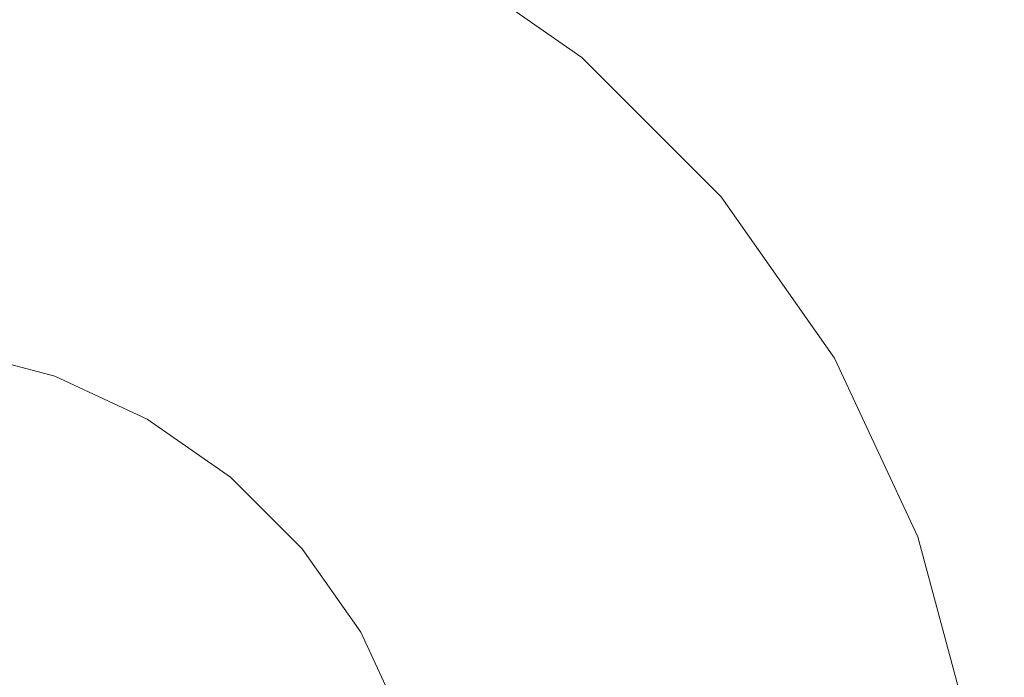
# Model space of a CAD drawing. Header units: millimetres. Extents: x -30280 to 309309, y -17460 to 4378.
# Tile 924 of 1056: x 252904 to 252933, y -13030 to -13011. Entities that reach past the tile are written whole.
import ezdxf

# ---------------------------------------------------------------- set-up
doc = ezdxf.new("R2010")
doc.units = ezdxf.units.MM
doc.header["$MEASUREMENT"] = 0
doc.linetypes.add('Wipeout_Contour', pattern=[1000, 0, -1000])
for name, color, linetype in [('Nuevo_08_E_Envans secs', 7, 'Continuous'), ('Nuevo_09_EI_Mobiliari general', 7, 'Continuous'), ('Nuevo_Ventanas Archicad', 7, 'Continuous')]:
    doc.layers.add(name, color=color, linetype=linetype)
doc.layers.add('Nuevo_09_EI_Mobiliari general_Pluma_Nº__1', color=7, linetype='Continuous', lineweight=5)

# ---------------------------------------------------------------- blocks, each defined once
blk = doc.blocks.new('Elem Sección_541_6', base_point=(235890.588, -13459.976))
at = {"color": 254, "linetype": 'Wipeout_Contour', "lineweight": 0, "ltscale": 1517989.291840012}
blk.add_wipeout([(248979.884, -11359.976), (254508.641, -11359.976), (254508.641, -13457.976), (254654.197, -13457.976), (254654.197, -11012.976), (248979.884, -11012.976)], dxfattribs=at).dxf.layer = 'Nuevo_08_E_Envans secs'
blk = doc.blocks.new('Elem Sección_543_6', base_point=(235890.588, -13459.976))
at = {"color": 254, "linetype": 'Wipeout_Contour', "lineweight": 0, "ltscale": 31165908.05935061}
blk.add_wipeout([(253368.641, -11399.976), (248979.884, -11399.976), (248979.884, -13305.666), (249022.416, -13068.118), (249023.053, -13065.78), (249026.984, -13043.488), (249005.387, -13043.488), (249005.387, -12987.919), (249005.459, -12987.919), (249019.024, -12561.809), (249441.751, -12561.809), (249455.316, -12987.919), (249455.387, -12987.919), (249455.387, -13043.488), (249433.791, -13043.488), (249437.722, -13065.78), (249438.358, -13068.118), (249480.387, -13302.855), (249522.416, -13068.119), (249523.053, -13065.78), (249526.984, -13043.488), (249505.387, -13043.488), (249505.387, -12987.919), (249505.459, -12987.919), (249519.024, -12561.809), (249941.751, -12561.809), (249955.316, -12987.919), (249955.387, -12987.919), (249955.387, -13043.488), (249933.791, -13043.488), (249937.722, -13065.78), (249938.358, -13068.119), (249980.387, -13302.855), (250022.416, -13068.119), (250023.053, -13065.78), (250026.984, -13043.488), (250005.387, -13043.488), (250005.387, -12987.919), (250005.459, -12987.919), (250019.024, -12561.81), (250441.751, -12561.81), (250455.316, -12987.919), (250455.387, -12987.919), (250455.387, -13043.488), (250433.791, -13043.488), (250437.722, -13065.78), (250438.358, -13068.119), (250480.387, -13302.855), (250522.416, -13068.119), (250523.053, -13065.78), (250526.984, -13043.488), (250505.387, -13043.488), (250505.387, -12987.919), (250505.459, -12987.919), (250519.024, -12561.81), (250941.751, -12561.81), (250955.316, -12987.919), (250955.387, -12987.919), (250955.387, -13043.488), (250933.791, -13043.488), (250937.722, -13065.78), (250938.358, -13068.119), (250980.387, -13302.855), (251022.416, -13068.119), (251023.053, -13065.78), (251026.984, -13043.488), (251005.387, -13043.488), (251005.387, -12987.919), (251005.459, -12987.919), (251019.024, -12561.81), (251441.751, -12561.81), (251455.316, -12987.919), (251455.387, -12987.919), (251455.387, -13043.488), (251433.791, -13043.488), (251437.722, -13065.78), (251438.358, -13068.119), (251480.387, -13302.855), (251522.416, -13068.119), (251523.053, -13065.78), (251526.984, -13043.488), (251505.387, -13043.488), (251505.387, -12987.919), (251505.459, -12987.919), (251519.024, -12561.81), (251941.751, -12561.81), (251955.316, -12987.919), (251955.387, -12987.919), (251955.387, -13043.488), (251933.791, -13043.488), (251937.722, -13065.78), (251938.358, -13068.119), (251980.387, -13302.855), (252022.416, -13068.119), (252023.053, -13065.78), (252026.984, -13043.488), (252005.387, -13043.488), (252005.387, -12987.919), (252005.459, -12987.919), (252019.024, -12561.81), (252441.751, -12561.81), (252455.316, -12987.919), (252455.387, -12987.919), (252455.387, -13043.488), (252433.791, -13043.488), (252437.722, -13065.78), (252438.358, -13068.119), (252480.387, -13302.855), (252522.416, -13068.119), (252523.053, -13065.78), (252526.984, -13043.488), (252505.387, -13043.488), (252505.387, -12987.919), (252505.459, -12987.919), (252519.024, -12561.81), (252941.751, -12561.81), (252955.316, -12987.919), (252955.387, -12987.919), (252955.387, -13043.488), (252933.791, -13043.488), (252937.722, -13065.78), (252938.358, -13068.119), (252999.567, -13409.976), (253368.641, -13409.976)], dxfattribs=at).dxf.layer = 'Nuevo_Ventanas Archicad'
blk = doc.blocks.new('Elem Sección_553_6', base_point=(235890.588, -13459.976))
at = {"color": 254, "linetype": 'Wipeout_Contour', "lineweight": 0, "ltscale": 9616510.659795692}
blk.add_wipeout([(252543.278, -13043.221), (252543.407, -13043.221), (252543.735, -13043.071), (252549.285, -13041.62), (252554.944, -13041.147), (252554.944, -13041.12), (252730.387, -13041.603), (252905.831, -13041.12), (252905.831, -13041.147), (252911.49, -13041.62), (252917.04, -13043.071), (252917.368, -13043.221), (252917.497, -13043.221), (252915.922, -13034.287), (252915.153, -13031.419), (252913.897, -13028.729), (252912.191, -13026.298), (252910.089, -13024.201), (252907.654, -13022.502), (252904.961, -13021.252), (252902.091, -13020.49), (252899.133, -13020.239), (252899.133, -13020.217), (252743.579, -13020.652), (252743.579, -13020.725), (252730.387, -13020.689), (252717.196, -13020.725), (252717.196, -13020.652), (252561.642, -13020.217), (252561.642, -13020.239), (252558.684, -13020.49), (252555.814, -13021.252), (252553.12, -13022.502), (252550.685, -13024.201), (252548.583, -13026.298), (252546.878, -13028.729), (252545.622, -13031.419), (252544.853, -13034.287)], dxfattribs=at).dxf.layer = 'Nuevo_09_EI_Mobiliari general'
at = {"color": 254, "linetype": 'Wipeout_Contour', "lineweight": 0, "ltscale": 2532658.698851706}
blk.add_wipeout([(252913.566, -13007.674), (252915.63, -13008.632), (252920.357, -13011.93), (252924.437, -13016.001), (252927.747, -13020.719), (252930.186, -13025.942), (252931.679, -13031.509), (252933.744, -13043.221), (252955.387, -13043.221), (252955.387, -13007.674)], dxfattribs=at).dxf.layer = 'Nuevo_09_EI_Mobiliari general'
at = {"color": 254, "linetype": 'Wipeout_Contour', "lineweight": 0, "ltscale": 1013064.859067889}
blk.add_wipeout([(252930.072, -13025.983), (252931.559, -13031.53), (252931.679, -13031.509), (252930.186, -13025.942)], dxfattribs=at).dxf.layer = 'Nuevo_09_EI_Mobiliari general'
at = {"color": 254, "linetype": 'Wipeout_Contour', "lineweight": 0, "ltscale": 1013055.913523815}
blk.add_wipeout([(252927.642, -13020.78), (252930.072, -13025.983), (252930.186, -13025.942), (252927.747, -13020.719)], dxfattribs=at).dxf.layer = 'Nuevo_09_EI_Mobiliari general'
at = {"color": 254, "linetype": 'Wipeout_Contour', "lineweight": 0, "ltscale": 1013043.432264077}
blk.add_wipeout([(252924.344, -13016.079), (252927.642, -13020.78), (252927.747, -13020.719), (252924.437, -13016.001)], dxfattribs=at).dxf.layer = 'Nuevo_09_EI_Mobiliari general'
at = {"color": 254, "linetype": 'Wipeout_Contour', "lineweight": 0, "ltscale": 1013063.950548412}
blk.add_wipeout([(252930.072, -13025.983), (252929.733, -13026.107), (252931.204, -13031.593), (252931.559, -13031.53)], dxfattribs=at).dxf.layer = 'Nuevo_09_EI_Mobiliari general'
at = {"color": 254, "linetype": 'Wipeout_Contour', "lineweight": 0, "ltscale": 1013027.795957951}
blk.add_wipeout([(252920.279, -13012.023), (252924.344, -13016.079), (252924.437, -13016.001), (252920.357, -13011.93)], dxfattribs=at).dxf.layer = 'Nuevo_09_EI_Mobiliari general'
at = {"color": 254, "linetype": 'Wipeout_Contour', "lineweight": 0, "ltscale": 1013055.071180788}
blk.add_wipeout([(252927.642, -13020.78), (252927.33, -13020.961), (252929.733, -13026.107), (252930.072, -13025.983)], dxfattribs=at).dxf.layer = 'Nuevo_09_EI_Mobiliari general'
at = {"color": 254, "linetype": 'Wipeout_Contour', "lineweight": 0, "ltscale": 1013009.48148292}
blk.add_wipeout([(252915.57, -13008.737), (252920.279, -13012.023), (252920.357, -13011.93), (252915.63, -13008.632)], dxfattribs=at).dxf.layer = 'Nuevo_09_EI_Mobiliari general'
at = {"color": 254, "linetype": 'Wipeout_Contour', "lineweight": 0, "ltscale": 1013042.68166116}
blk.add_wipeout([(252924.344, -13016.079), (252924.068, -13016.311), (252927.33, -13020.961), (252927.642, -13020.78)], dxfattribs=at).dxf.layer = 'Nuevo_09_EI_Mobiliari general'
at = {"color": 254, "linetype": 'Wipeout_Contour', "lineweight": 0, "ltscale": 1013062.154111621}
blk.add_wipeout([(252929.733, -13026.107), (252929.179, -13026.309), (252930.623, -13031.695), (252931.204, -13031.593)], dxfattribs=at).dxf.layer = 'Nuevo_09_EI_Mobiliari general'
at = {"color": 254, "linetype": 'Wipeout_Contour', "lineweight": 0, "ltscale": 1013027.160072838}
blk.add_wipeout([(252920.279, -13012.023), (252920.047, -13012.3), (252924.068, -13016.311), (252924.344, -13016.079)], dxfattribs=at).dxf.layer = 'Nuevo_09_EI_Mobiliari general'
at = {"color": 254, "linetype": 'Wipeout_Contour', "lineweight": 0, "ltscale": 1013053.404747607}
blk.add_wipeout([(252927.33, -13020.961), (252926.82, -13021.256), (252929.179, -13026.309), (252929.733, -13026.107)], dxfattribs=at).dxf.layer = 'Nuevo_09_EI_Mobiliari general'
at = {"color": 254, "linetype": 'Wipeout_Contour', "lineweight": 0, "ltscale": 1013008.979866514}
blk.add_wipeout([(252915.57, -13008.737), (252915.39, -13009.05), (252920.047, -13012.3), (252920.279, -13012.023)], dxfattribs=at).dxf.layer = 'Nuevo_09_EI_Mobiliari general'
at = {"color": 254, "linetype": 'Wipeout_Contour', "lineweight": 0, "ltscale": 1013041.195801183}
blk.add_wipeout([(252924.068, -13016.311), (252923.617, -13016.691), (252926.82, -13021.256), (252927.33, -13020.961)], dxfattribs=at).dxf.layer = 'Nuevo_09_EI_Mobiliari general'
at = {"color": 254, "linetype": 'Wipeout_Contour', "lineweight": 0, "ltscale": 1013059.524850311}
blk.add_wipeout([(252929.179, -13026.309), (252928.427, -13026.582), (252929.836, -13031.834), (252930.623, -13031.695)], dxfattribs=at).dxf.layer = 'Nuevo_09_EI_Mobiliari general'
at = {"layer": 'Nuevo_09_EI_Mobiliari general_Pluma_Nº__1', "color": 7, "linetype": 'Continuous', "lineweight": 5}
blk.add_line((252931.679, -13031.509), (252930.186, -13025.942), dxfattribs=at)
at = {"color": 254, "linetype": 'Wipeout_Contour', "lineweight": 0, "ltscale": 1013025.900108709}
blk.add_wipeout([(252920.047, -13012.3), (252919.669, -13012.752), (252923.617, -13016.691), (252924.068, -13016.311)], dxfattribs=at).dxf.layer = 'Nuevo_09_EI_Mobiliari general'
at = {"color": 254, "linetype": 'Wipeout_Contour', "lineweight": 0, "ltscale": 1013050.965193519}
blk.add_wipeout([(252926.82, -13021.256), (252926.127, -13021.656), (252928.427, -13026.582), (252929.179, -13026.309)], dxfattribs=at).dxf.layer = 'Nuevo_09_EI_Mobiliari general'
at = {"color": 254, "linetype": 'Wipeout_Contour', "lineweight": 0, "ltscale": 1013007.984333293}
blk.add_wipeout([(252915.39, -13009.05), (252915.096, -13009.561), (252919.669, -13012.752), (252920.047, -13012.3)], dxfattribs=at).dxf.layer = 'Nuevo_09_EI_Mobiliari general'
at = {"color": 254, "linetype": 'Wipeout_Contour', "lineweight": 0, "ltscale": 1013039.020088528}
blk.add_wipeout([(252923.617, -13016.691), (252923.005, -13017.205), (252926.127, -13021.656), (252926.82, -13021.256)], dxfattribs=at).dxf.layer = 'Nuevo_09_EI_Mobiliari general'
at = {"color": 254, "linetype": 'Wipeout_Contour', "lineweight": 0, "ltscale": 1013056.142996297}
blk.add_wipeout([(252927.501, -13026.92), (252928.864, -13032.005), (252929.836, -13031.834), (252928.427, -13026.582)], dxfattribs=at).dxf.layer = 'Nuevo_09_EI_Mobiliari general'
at = {"color": 254, "linetype": 'Wipeout_Contour', "lineweight": 0, "ltscale": 1013024.054565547}
blk.add_wipeout([(252919.669, -13012.752), (252919.156, -13013.366), (252923.005, -13017.205), (252923.617, -13016.691)], dxfattribs=at).dxf.layer = 'Nuevo_09_EI_Mobiliari general'
at = {"color": 254, "linetype": 'Wipeout_Contour', "lineweight": 0, "ltscale": 1013047.826908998}
blk.add_wipeout([(252925.274, -13022.15), (252927.501, -13026.92), (252928.427, -13026.582), (252926.127, -13021.656)], dxfattribs=at).dxf.layer = 'Nuevo_09_EI_Mobiliari general'
at = {"layer": 'Nuevo_09_EI_Mobiliari general_Pluma_Nº__1', "color": 7, "linetype": 'Continuous', "lineweight": 5}
blk.add_line((252930.186, -13025.942), (252927.747, -13020.719), dxfattribs=at)
at = {"color": 254, "linetype": 'Wipeout_Contour', "lineweight": 0, "ltscale": 1013006.525326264}
blk.add_wipeout([(252915.096, -13009.561), (252914.697, -13010.254), (252919.156, -13013.366), (252919.669, -13012.752)], dxfattribs=at).dxf.layer = 'Nuevo_09_EI_Mobiliari general'
at = {"color": 254, "linetype": 'Wipeout_Contour', "lineweight": 0, "ltscale": 1013036.220850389}
blk.add_wipeout([(252922.25, -13017.84), (252925.274, -13022.15), (252926.127, -13021.656), (252923.005, -13017.205)], dxfattribs=at).dxf.layer = 'Nuevo_09_EI_Mobiliari general'
at = {"color": 254, "linetype": 'Wipeout_Contour', "lineweight": 0, "ltscale": 1013052.111544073}
blk.add_wipeout([(252927.501, -13026.92), (252926.428, -13027.311), (252927.74, -13032.203), (252928.864, -13032.005)], dxfattribs=at).dxf.layer = 'Nuevo_09_EI_Mobiliari general'
at = {"color": 254, "linetype": 'Wipeout_Contour', "lineweight": 0, "ltscale": 1013021.679710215}
blk.add_wipeout([(252918.523, -13014.122), (252922.25, -13017.84), (252923.005, -13017.205), (252919.156, -13013.366)], dxfattribs=at).dxf.layer = 'Nuevo_09_EI_Mobiliari general'
at = {"color": 254, "linetype": 'Wipeout_Contour', "lineweight": 0, "ltscale": 1013044.085458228}
blk.add_wipeout([(252925.274, -13022.15), (252924.285, -13022.722), (252926.428, -13027.311), (252927.501, -13026.92)], dxfattribs=at).dxf.layer = 'Nuevo_09_EI_Mobiliari general'
at = {"color": 254, "linetype": 'Wipeout_Contour', "lineweight": 0, "ltscale": 1013004.647349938}
blk.add_wipeout([(252914.206, -13011.109), (252918.523, -13014.122), (252919.156, -13013.366), (252914.697, -13010.254)], dxfattribs=at).dxf.layer = 'Nuevo_09_EI_Mobiliari general'
at = {"color": 254, "linetype": 'Wipeout_Contour', "lineweight": 0, "ltscale": 1013032.883321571}
blk.add_wipeout([(252922.25, -13017.84), (252921.376, -13018.575), (252924.285, -13022.722), (252925.274, -13022.15)], dxfattribs=at).dxf.layer = 'Nuevo_09_EI_Mobiliari general'
at = {"color": 254, "linetype": 'Wipeout_Contour', "lineweight": 0, "ltscale": 1013047.553154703}
blk.add_wipeout([(252926.428, -13027.311), (252925.24, -13027.744), (252926.495, -13032.423), (252927.74, -13032.203)], dxfattribs=at).dxf.layer = 'Nuevo_09_EI_Mobiliari general'
at = {"layer": 'Nuevo_09_EI_Mobiliari general_Pluma_Nº__1', "color": 7, "linetype": 'Continuous', "lineweight": 5}
blk.add_line((252927.747, -13020.719), (252924.437, -13016.001), dxfattribs=at)
at = {"color": 254, "linetype": 'Wipeout_Contour', "lineweight": 0, "ltscale": 1012985.643434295}
blk.add_wipeout([(252909.43, -13008.893), (252914.206, -13011.109), (252914.697, -13010.254), (252909.765, -13007.966)], dxfattribs=at).dxf.layer = 'Nuevo_09_EI_Mobiliari general'
at = {"color": 254, "linetype": 'Wipeout_Contour', "lineweight": 0, "ltscale": 1013018.847862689}
blk.add_wipeout([(252918.523, -13014.122), (252917.79, -13014.998), (252921.376, -13018.575), (252922.25, -13017.84)], dxfattribs=at).dxf.layer = 'Nuevo_09_EI_Mobiliari general'
at = {"color": 254, "linetype": 'Wipeout_Contour', "lineweight": 0, "ltscale": 1013039.854682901}
blk.add_wipeout([(252924.285, -13022.722), (252923.191, -13023.354), (252925.24, -13027.744), (252926.428, -13027.311)], dxfattribs=at).dxf.layer = 'Nuevo_09_EI_Mobiliari general'
at = {"color": 254, "linetype": 'Wipeout_Contour', "lineweight": 0, "ltscale": 1013002.40761187}
blk.add_wipeout([(252914.206, -13011.109), (252913.636, -13012.099), (252917.79, -13014.998), (252918.523, -13014.122)], dxfattribs=at).dxf.layer = 'Nuevo_09_EI_Mobiliari general'
at = {"color": 254, "linetype": 'Wipeout_Contour', "lineweight": 0, "ltscale": 1013029.109054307}
blk.add_wipeout([(252921.376, -13018.575), (252920.409, -13019.388), (252923.191, -13023.354), (252924.285, -13022.722)], dxfattribs=at).dxf.layer = 'Nuevo_09_EI_Mobiliari general'
at = {"color": 254, "linetype": 'Wipeout_Contour', "lineweight": 0, "ltscale": 1013042.606447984}
blk.add_wipeout([(252925.24, -13027.744), (252923.975, -13028.205), (252925.168, -13032.657), (252926.495, -13032.423)], dxfattribs=at).dxf.layer = 'Nuevo_09_EI_Mobiliari general'
at = {"layer": 'Nuevo_09_EI_Mobiliari general_Pluma_Nº__1', "color": 7, "linetype": 'Continuous', "lineweight": 5}
blk.add_line((252920.357, -13011.93), (252915.63, -13008.632), dxfattribs=at)
at = {"color": 254, "linetype": 'Wipeout_Contour', "lineweight": 0, "ltscale": 1012984.064232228}
blk.add_wipeout([(252909.43, -13008.893), (252909.042, -13009.967), (252913.636, -13012.099), (252914.206, -13011.109)], dxfattribs=at).dxf.layer = 'Nuevo_09_EI_Mobiliari general'
at = {"color": 254, "linetype": 'Wipeout_Contour', "lineweight": 0, "ltscale": 1013015.645194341}
blk.add_wipeout([(252917.79, -13014.998), (252916.979, -13015.967), (252920.409, -13019.388), (252921.376, -13018.575)], dxfattribs=at).dxf.layer = 'Nuevo_09_EI_Mobiliari general'
at = {"color": 254, "linetype": 'Wipeout_Contour', "lineweight": 0, "ltscale": 1013035.26324869}
blk.add_wipeout([(252923.191, -13023.354), (252922.025, -13024.029), (252923.975, -13028.205), (252925.24, -13027.744)], dxfattribs=at).dxf.layer = 'Nuevo_09_EI_Mobiliari general'
at = {"color": 254, "linetype": 'Wipeout_Contour', "lineweight": 0, "ltscale": 1012999.87427848}
blk.add_wipeout([(252913.636, -13012.099), (252913.006, -13013.195), (252916.979, -13015.967), (252917.79, -13014.998)], dxfattribs=at).dxf.layer = 'Nuevo_09_EI_Mobiliari general'
at = {"color": 254, "linetype": 'Wipeout_Contour', "lineweight": 0, "ltscale": 1013025.012830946}
blk.add_wipeout([(252920.409, -13019.388), (252919.378, -13020.255), (252922.025, -13024.029), (252923.191, -13023.354)], dxfattribs=at).dxf.layer = 'Nuevo_09_EI_Mobiliari general'
at = {"color": 254, "linetype": 'Wipeout_Contour', "lineweight": 0, "ltscale": 1013037.421800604}
blk.add_wipeout([(252923.975, -13028.205), (252922.669, -13028.68), (252923.8, -13032.898), (252925.168, -13032.657)], dxfattribs=at).dxf.layer = 'Nuevo_09_EI_Mobiliari general'
at = {"color": 254, "linetype": 'Wipeout_Contour', "lineweight": 0, "ltscale": 1012982.277608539}
blk.add_wipeout([(252909.042, -13009.967), (252908.612, -13011.156), (252913.006, -13013.195), (252913.636, -13012.099)], dxfattribs=at).dxf.layer = 'Nuevo_09_EI_Mobiliari general'
at = {"color": 254, "linetype": 'Wipeout_Contour', "lineweight": 0, "ltscale": 1013012.169104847}
blk.add_wipeout([(252916.979, -13015.967), (252916.115, -13017), (252919.378, -13020.255), (252920.409, -13019.388)], dxfattribs=at).dxf.layer = 'Nuevo_09_EI_Mobiliari general'
at = {"color": 254, "linetype": 'Wipeout_Contour', "lineweight": 0, "ltscale": 1013030.450737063}
blk.add_wipeout([(252922.025, -13024.029), (252920.822, -13024.724), (252922.669, -13028.68), (252923.975, -13028.205)], dxfattribs=at).dxf.layer = 'Nuevo_09_EI_Mobiliari general'
at = {"layer": 'Nuevo_09_EI_Mobiliari general_Pluma_Nº__1', "color": 7, "linetype": 'Continuous', "lineweight": 5}
blk.add_line((252924.437, -13016.001), (252920.357, -13011.93), dxfattribs=at)
at = {"color": 254, "linetype": 'Wipeout_Contour', "lineweight": 0, "ltscale": 1012963.392061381}
blk.add_wipeout([(252904.146, -13008.668), (252903.93, -13009.913), (252908.612, -13011.156), (252909.042, -13009.967)], dxfattribs=at).dxf.layer = 'Nuevo_09_EI_Mobiliari general'
at = {"color": 254, "linetype": 'Wipeout_Contour', "lineweight": 0, "ltscale": 1012997.124396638}
blk.add_wipeout([(252913.006, -13013.195), (252912.335, -13014.362), (252916.115, -13017), (252916.979, -13015.967)], dxfattribs=at).dxf.layer = 'Nuevo_09_EI_Mobiliari general'
at = {"color": 254, "linetype": 'Wipeout_Contour', "lineweight": 0, "ltscale": 1013020.719173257}
blk.add_wipeout([(252919.378, -13020.255), (252918.314, -13021.149), (252920.822, -13024.724), (252922.025, -13024.029)], dxfattribs=at).dxf.layer = 'Nuevo_09_EI_Mobiliari general'
at = {"color": 254, "linetype": 'Wipeout_Contour', "lineweight": 0, "ltscale": 1013032.156781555}
blk.add_wipeout([(252922.669, -13028.68), (252921.364, -13029.156), (252922.432, -13033.139), (252923.8, -13032.898)], dxfattribs=at).dxf.layer = 'Nuevo_09_EI_Mobiliari general'
at = {"color": 254, "linetype": 'Wipeout_Contour', "lineweight": 0, "ltscale": 1012980.337905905}
blk.add_wipeout([(252908.612, -13011.156), (252908.154, -13012.423), (252912.335, -13014.362), (252913.006, -13013.195)], dxfattribs=at).dxf.layer = 'Nuevo_09_EI_Mobiliari general'
at = {"color": 254, "linetype": 'Wipeout_Contour', "lineweight": 0, "ltscale": 1013008.525256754}
blk.add_wipeout([(252916.115, -13017), (252915.223, -13018.066), (252918.314, -13021.149), (252919.378, -13020.255)], dxfattribs=at).dxf.layer = 'Nuevo_09_EI_Mobiliari general'
at = {"color": 254, "linetype": 'Wipeout_Contour', "lineweight": 0, "ltscale": 1013025.563402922}
blk.add_wipeout([(252920.822, -13024.724), (252919.619, -13025.419), (252921.364, -13029.156), (252922.669, -13028.68)], dxfattribs=at).dxf.layer = 'Nuevo_09_EI_Mobiliari general'
at = {"color": 254, "linetype": 'Wipeout_Contour', "lineweight": 0, "ltscale": 1012962.321835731}
blk.add_wipeout([(252903.93, -13009.913), (252903.699, -13011.24), (252908.154, -13012.423), (252908.612, -13011.156)], dxfattribs=at).dxf.layer = 'Nuevo_09_EI_Mobiliari general'
at = {"color": 254, "linetype": 'Wipeout_Contour', "lineweight": 0, "ltscale": 1012994.241544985}
blk.add_wipeout([(252912.335, -13014.362), (252911.642, -13015.567), (252915.223, -13018.066), (252916.115, -13017)], dxfattribs=at).dxf.layer = 'Nuevo_09_EI_Mobiliari general'
at = {"color": 254, "linetype": 'Wipeout_Contour', "lineweight": 0, "ltscale": 1013016.358553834}
blk.add_wipeout([(252918.314, -13021.149), (252917.251, -13022.043), (252919.619, -13025.419), (252920.822, -13024.724)], dxfattribs=at).dxf.layer = 'Nuevo_09_EI_Mobiliari general'
at = {"color": 254, "linetype": 'Wipeout_Contour', "lineweight": 0, "ltscale": 1013026.971364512}
blk.add_wipeout([(252921.364, -13029.156), (252920.099, -13029.617), (252921.106, -13033.373), (252922.432, -13033.139)], dxfattribs=at).dxf.layer = 'Nuevo_09_EI_Mobiliari general'
at = {"color": 254, "linetype": 'Wipeout_Contour', "lineweight": 0, "ltscale": 1519411.882936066}
blk.add_wipeout([(252899.103, -13009.503), (252899.106, -13010.828), (252899.169, -13010.828), (252899.169, -13010.855), (252903.699, -13011.24), (252903.93, -13009.913)], dxfattribs=at).dxf.layer = 'Nuevo_09_EI_Mobiliari general'
at = {"color": 254, "linetype": 'Wipeout_Contour', "lineweight": 0, "ltscale": 1012978.304065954}
blk.add_wipeout([(252908.154, -13012.423), (252907.681, -13013.729), (252911.642, -13015.567), (252912.335, -13014.362)], dxfattribs=at).dxf.layer = 'Nuevo_09_EI_Mobiliari general'
at = {"color": 254, "linetype": 'Wipeout_Contour', "lineweight": 0, "ltscale": 1013004.824357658}
blk.add_wipeout([(252915.223, -13018.066), (252914.332, -13019.131), (252917.251, -13022.043), (252918.314, -13021.149)], dxfattribs=at).dxf.layer = 'Nuevo_09_EI_Mobiliari general'
at = {"color": 254, "linetype": 'Wipeout_Contour', "lineweight": 0, "ltscale": 1013020.749726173}
blk.add_wipeout([(252919.619, -13025.419), (252918.453, -13026.094), (252920.099, -13029.617), (252921.364, -13029.156)], dxfattribs=at).dxf.layer = 'Nuevo_09_EI_Mobiliari general'
at = {"color": 254, "linetype": 'Wipeout_Contour', "lineweight": 0, "ltscale": 1012961.199159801}
blk.add_wipeout([(252903.699, -13011.24), (252903.461, -13012.608), (252907.681, -13013.729), (252908.154, -13012.423)], dxfattribs=at).dxf.layer = 'Nuevo_09_EI_Mobiliari general'
at = {"color": 254, "linetype": 'Wipeout_Contour', "lineweight": 0, "ltscale": 1012991.3132857}
blk.add_wipeout([(252911.642, -13015.567), (252910.95, -13016.771), (252914.332, -13019.131), (252915.223, -13018.066)], dxfattribs=at).dxf.layer = 'Nuevo_09_EI_Mobiliari general'
at = {"color": 254, "linetype": 'Wipeout_Contour', "lineweight": 0, "ltscale": 1013012.063424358}
blk.add_wipeout([(252917.251, -13022.043), (252916.22, -13022.91), (252918.453, -13026.094), (252919.619, -13025.419)], dxfattribs=at).dxf.layer = 'Nuevo_09_EI_Mobiliari general'
at = {"color": 254, "linetype": 'Wipeout_Contour', "lineweight": 0, "ltscale": 1013022.023062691}
blk.add_wipeout([(252920.099, -13029.617), (252918.911, -13030.05), (252919.861, -13033.593), (252921.106, -13033.373)], dxfattribs=at).dxf.layer = 'Nuevo_09_EI_Mobiliari general'
at = {"color": 254, "linetype": 'Wipeout_Contour', "lineweight": 0, "ltscale": 1012976.237828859}
blk.add_wipeout([(252907.681, -13013.729), (252907.209, -13015.035), (252910.95, -13016.771), (252911.642, -13015.567)], dxfattribs=at).dxf.layer = 'Nuevo_09_EI_Mobiliari general'
at = {"color": 254, "linetype": 'Wipeout_Contour', "lineweight": 0, "ltscale": 1013001.17878759}
blk.add_wipeout([(252914.332, -13019.131), (252913.467, -13020.164), (252916.22, -13022.91), (252917.251, -13022.043)], dxfattribs=at).dxf.layer = 'Nuevo_09_EI_Mobiliari general'
at = {"color": 254, "linetype": 'Wipeout_Contour', "lineweight": 0, "ltscale": 1013016.155891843}
blk.add_wipeout([(252918.453, -13026.094), (252917.359, -13026.726), (252918.911, -13030.05), (252920.099, -13029.617)], dxfattribs=at).dxf.layer = 'Nuevo_09_EI_Mobiliari general'
at = {"color": 254, "linetype": 'Wipeout_Contour', "lineweight": 0, "ltscale": 1012960.058059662}
blk.add_wipeout([(252903.461, -13012.608), (252903.223, -13013.977), (252907.209, -13015.035), (252907.681, -13013.729)], dxfattribs=at).dxf.layer = 'Nuevo_09_EI_Mobiliari general'
at = {"color": 254, "linetype": 'Wipeout_Contour', "lineweight": 0, "ltscale": 1012988.428494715}
blk.add_wipeout([(252910.95, -13016.771), (252910.278, -13017.939), (252913.467, -13020.164), (252914.332, -13019.131)], dxfattribs=at).dxf.layer = 'Nuevo_09_EI_Mobiliari general'
at = {"color": 254, "linetype": 'Wipeout_Contour', "lineweight": 0, "ltscale": 1013007.964181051}
blk.add_wipeout([(252916.22, -13022.91), (252915.253, -13023.724), (252917.359, -13026.726), (252918.453, -13026.094)], dxfattribs=at).dxf.layer = 'Nuevo_09_EI_Mobiliari general'
at = {"color": 254, "linetype": 'Wipeout_Contour', "lineweight": 0, "ltscale": 1013017.46213267}
blk.add_wipeout([(252918.911, -13030.05), (252917.838, -13030.441), (252918.736, -13033.791), (252919.861, -13033.593)], dxfattribs=at).dxf.layer = 'Nuevo_09_EI_Mobiliari general'
at = {"color": 254, "linetype": 'Wipeout_Contour', "lineweight": 0, "ltscale": 1012974.201848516}
blk.add_wipeout([(252907.209, -13015.035), (252906.751, -13016.302), (252910.278, -13017.939), (252910.95, -13016.771)], dxfattribs=at).dxf.layer = 'Nuevo_09_EI_Mobiliari general'
at = {"color": 254, "linetype": 'Wipeout_Contour', "lineweight": 0, "ltscale": 1012997.699174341}
blk.add_wipeout([(252913.467, -13020.164), (252912.656, -13021.133), (252915.253, -13023.724), (252916.22, -13022.91)], dxfattribs=at).dxf.layer = 'Nuevo_09_EI_Mobiliari general'
at = {"color": 254, "linetype": 'Wipeout_Contour', "lineweight": 0, "ltscale": 1013011.92133492}
blk.add_wipeout([(252917.359, -13026.726), (252916.37, -13027.298), (252917.838, -13030.441), (252918.911, -13030.05)], dxfattribs=at).dxf.layer = 'Nuevo_09_EI_Mobiliari general'
at = {"color": 254, "linetype": 'Wipeout_Contour', "lineweight": 0, "ltscale": 1012958.933045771}
blk.add_wipeout([(252903.223, -13013.977), (252902.993, -13015.304), (252906.751, -13016.302), (252907.209, -13015.035)], dxfattribs=at).dxf.layer = 'Nuevo_09_EI_Mobiliari general'
at = {"color": 254, "linetype": 'Wipeout_Contour', "lineweight": 0, "ltscale": 1012985.674652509}
blk.add_wipeout([(252910.278, -13017.939), (252909.648, -13019.034), (252912.656, -13021.133), (252913.467, -13020.164)], dxfattribs=at).dxf.layer = 'Nuevo_09_EI_Mobiliari general'
at = {"color": 254, "linetype": 'Wipeout_Contour', "lineweight": 0, "ltscale": 1013004.185189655}
blk.add_wipeout([(252915.253, -13023.724), (252914.379, -13024.459), (252916.37, -13027.298), (252917.359, -13026.726)], dxfattribs=at).dxf.layer = 'Nuevo_09_EI_Mobiliari general'
at = {"color": 254, "linetype": 'Wipeout_Contour', "lineweight": 0, "ltscale": 1012972.25778256}
blk.add_wipeout([(252906.751, -13016.302), (252906.321, -13017.491), (252909.648, -13019.034), (252910.278, -13017.939)], dxfattribs=at).dxf.layer = 'Nuevo_09_EI_Mobiliari general'
at = {"color": 254, "linetype": 'Wipeout_Contour', "lineweight": 0, "ltscale": 1012994.491021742}
blk.add_wipeout([(252912.656, -13021.133), (252911.923, -13022.009), (252914.379, -13024.459), (252915.253, -13023.724)], dxfattribs=at).dxf.layer = 'Nuevo_09_EI_Mobiliari general'
at = {"color": 254, "linetype": 'Wipeout_Contour', "lineweight": 0, "ltscale": 1013008.174483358}
blk.add_wipeout([(252915.517, -13027.792), (252916.911, -13030.778), (252917.838, -13030.441), (252916.37, -13027.298)], dxfattribs=at).dxf.layer = 'Nuevo_09_EI_Mobiliari general'
at = {"color": 254, "linetype": 'Wipeout_Contour', "lineweight": 0, "ltscale": 1012957.858061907}
blk.add_wipeout([(252902.993, -13015.304), (252902.776, -13016.549), (252906.321, -13017.491), (252906.751, -13016.302)], dxfattribs=at).dxf.layer = 'Nuevo_09_EI_Mobiliari general'
at = {"color": 254, "linetype": 'Wipeout_Contour', "lineweight": 0, "ltscale": 1012983.135179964}
blk.add_wipeout([(252909.648, -13019.034), (252909.079, -13020.025), (252911.923, -13022.009), (252912.656, -13021.133)], dxfattribs=at).dxf.layer = 'Nuevo_09_EI_Mobiliari general'
at = {"color": 254, "linetype": 'Wipeout_Contour', "lineweight": 0, "ltscale": 1013000.840991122}
blk.add_wipeout([(252913.624, -13025.094), (252915.517, -13027.792), (252916.37, -13027.298), (252914.379, -13024.459)], dxfattribs=at).dxf.layer = 'Nuevo_09_EI_Mobiliari general'
at = {"color": 254, "linetype": 'Wipeout_Contour', "lineweight": 0, "ltscale": 1012970.464418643}
blk.add_wipeout([(252906.321, -13017.491), (252905.933, -13018.565), (252909.079, -13020.025), (252909.648, -13019.034)], dxfattribs=at).dxf.layer = 'Nuevo_09_EI_Mobiliari general'
at = {"color": 254, "linetype": 'Wipeout_Contour', "lineweight": 0, "ltscale": 1012991.651495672}
blk.add_wipeout([(252911.29, -13022.766), (252913.624, -13025.094), (252914.379, -13024.459), (252911.923, -13022.009)], dxfattribs=at).dxf.layer = 'Nuevo_09_EI_Mobiliari general'
at = {"color": 254, "linetype": 'Wipeout_Contour', "lineweight": 0, "ltscale": 1013005.028825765}
blk.add_wipeout([(252915.517, -13027.792), (252914.824, -13028.192), (252916.16, -13031.052), (252916.911, -13030.778)], dxfattribs=at).dxf.layer = 'Nuevo_09_EI_Mobiliari general'
at = {"color": 254, "linetype": 'Wipeout_Contour', "lineweight": 0, "ltscale": 1012956.865461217}
blk.add_wipeout([(252902.776, -13016.549), (252902.581, -13017.675), (252905.933, -13018.565), (252906.321, -13017.491)], dxfattribs=at).dxf.layer = 'Nuevo_09_EI_Mobiliari general'
at = {"color": 254, "linetype": 'Wipeout_Contour', "lineweight": 0, "ltscale": 1012980.886904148}
blk.add_wipeout([(252908.587, -13020.879), (252911.29, -13022.766), (252911.923, -13022.009), (252909.079, -13020.025)], dxfattribs=at).dxf.layer = 'Nuevo_09_EI_Mobiliari general'
at = {"color": 254, "linetype": 'Wipeout_Contour', "lineweight": 0, "ltscale": 1012998.032804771}
blk.add_wipeout([(252913.624, -13025.094), (252913.012, -13025.608), (252914.824, -13028.192), (252915.517, -13027.792)], dxfattribs=at).dxf.layer = 'Nuevo_09_EI_Mobiliari general'
at = {"color": 254, "linetype": 'Wipeout_Contour', "lineweight": 0, "ltscale": 1012968.875899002}
blk.add_wipeout([(252905.597, -13019.492), (252908.587, -13020.879), (252909.079, -13020.025), (252905.933, -13018.565)], dxfattribs=at).dxf.layer = 'Nuevo_09_EI_Mobiliari general'
at = {"color": 254, "linetype": 'Wipeout_Contour', "lineweight": 0, "ltscale": 1012989.266470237}
blk.add_wipeout([(252911.29, -13022.766), (252910.777, -13023.379), (252913.012, -13025.608), (252913.624, -13025.094)], dxfattribs=at).dxf.layer = 'Nuevo_09_EI_Mobiliari general'
at = {"color": 254, "linetype": 'Wipeout_Contour', "lineweight": 0, "ltscale": 1013002.579418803}
blk.add_wipeout([(252914.824, -13028.192), (252914.314, -13028.487), (252915.606, -13031.254), (252916.16, -13031.052)], dxfattribs=at).dxf.layer = 'Nuevo_09_EI_Mobiliari general'
at = {"color": 254, "linetype": 'Wipeout_Contour', "lineweight": 0, "ltscale": 1012955.985046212}
blk.add_wipeout([(252902.412, -13018.646), (252905.597, -13019.492), (252905.933, -13018.565), (252902.581, -13017.675)], dxfattribs=at).dxf.layer = 'Nuevo_09_EI_Mobiliari general'
at = {"color": 254, "linetype": 'Wipeout_Contour', "lineweight": 0, "ltscale": 1012978.997737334}
blk.add_wipeout([(252908.587, -13020.879), (252908.189, -13021.573), (252910.777, -13023.379), (252911.29, -13022.766)], dxfattribs=at).dxf.layer = 'Nuevo_09_EI_Mobiliari general'
at = {"color": 254, "linetype": 'Wipeout_Contour', "lineweight": 0, "ltscale": 1012995.845440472}
blk.add_wipeout([(252913.012, -13025.608), (252912.561, -13025.988), (252914.314, -13028.487), (252914.824, -13028.192)], dxfattribs=at).dxf.layer = 'Nuevo_09_EI_Mobiliari general'
at = {"color": 254, "linetype": 'Wipeout_Contour', "lineweight": 0, "ltscale": 1012967.540103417}
blk.add_wipeout([(252905.597, -13019.492), (252905.325, -13020.244), (252908.189, -13021.573), (252908.587, -13020.879)], dxfattribs=at).dxf.layer = 'Nuevo_09_EI_Mobiliari general'
at = {"color": 254, "linetype": 'Wipeout_Contour', "lineweight": 0, "ltscale": 1012987.407931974}
blk.add_wipeout([(252910.777, -13023.379), (252910.399, -13023.831), (252912.561, -13025.988), (252913.012, -13025.608)], dxfattribs=at).dxf.layer = 'Nuevo_09_EI_Mobiliari general'
at = {"color": 254, "linetype": 'Wipeout_Contour', "lineweight": 0, "ltscale": 1013000.899935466}
blk.add_wipeout([(252914.314, -13028.487), (252914.002, -13028.668), (252915.267, -13031.378), (252915.606, -13031.254)], dxfattribs=at).dxf.layer = 'Nuevo_09_EI_Mobiliari general'
at = {"color": 254, "linetype": 'Wipeout_Contour', "lineweight": 0, "ltscale": 1012955.24320689}
blk.add_wipeout([(252902.412, -13018.646), (252902.275, -13019.434), (252905.325, -13020.244), (252905.597, -13019.492)], dxfattribs=at).dxf.layer = 'Nuevo_09_EI_Mobiliari general'
at = {"color": 254, "linetype": 'Wipeout_Contour', "lineweight": 0, "ltscale": 1012977.524647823}
blk.add_wipeout([(252908.189, -13021.573), (252907.895, -13022.084), (252910.399, -13023.831), (252910.777, -13023.379)], dxfattribs=at).dxf.layer = 'Nuevo_09_EI_Mobiliari general'
at = {"color": 254, "linetype": 'Wipeout_Contour', "lineweight": 0, "ltscale": 1012994.34472292}
blk.add_wipeout([(252912.561, -13025.988), (252912.284, -13026.22), (252914.002, -13028.668), (252914.314, -13028.487)], dxfattribs=at).dxf.layer = 'Nuevo_09_EI_Mobiliari general'
at = {"color": 254, "linetype": 'Wipeout_Contour', "lineweight": 0, "ltscale": 1012966.497245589}
blk.add_wipeout([(252905.325, -13020.244), (252905.125, -13020.799), (252907.895, -13022.084), (252908.189, -13021.573)], dxfattribs=at).dxf.layer = 'Nuevo_09_EI_Mobiliari general'
at = {"color": 254, "linetype": 'Wipeout_Contour', "lineweight": 0, "ltscale": 1012986.131833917}
blk.add_wipeout([(252910.399, -13023.831), (252910.167, -13024.108), (252912.284, -13026.22), (252912.561, -13025.988)], dxfattribs=at).dxf.layer = 'Nuevo_09_EI_Mobiliari general'
at = {"color": 254, "linetype": 'Wipeout_Contour', "lineweight": 0, "ltscale": 1013000.040340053}
blk.add_wipeout([(252913.897, -13028.729), (252915.153, -13031.419), (252915.267, -13031.378), (252914.002, -13028.668)], dxfattribs=at).dxf.layer = 'Nuevo_09_EI_Mobiliari general'
at = {"color": 254, "linetype": 'Wipeout_Contour', "lineweight": 0, "ltscale": 1012954.662183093}
blk.add_wipeout([(252902.275, -13019.434), (252902.174, -13020.015), (252905.125, -13020.799), (252905.325, -13020.244)], dxfattribs=at).dxf.layer = 'Nuevo_09_EI_Mobiliari general'
at = {"color": 254, "linetype": 'Wipeout_Contour', "lineweight": 0, "ltscale": 1012976.51199306}
blk.add_wipeout([(252907.895, -13022.084), (252907.715, -13022.397), (252910.167, -13024.108), (252910.399, -13023.831)], dxfattribs=at).dxf.layer = 'Nuevo_09_EI_Mobiliari general'
at = {"color": 254, "linetype": 'Wipeout_Contour', "lineweight": 0, "ltscale": 1012993.575527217}
blk.add_wipeout([(252912.191, -13026.298), (252913.897, -13028.729), (252914.002, -13028.668), (252912.284, -13026.22)], dxfattribs=at).dxf.layer = 'Nuevo_09_EI_Mobiliari general'
at = {"layer": 'Nuevo_09_EI_Mobiliari general_Pluma_Nº__1', "color": 7, "linetype": 'Continuous', "lineweight": 5}
blk.add_line((252915.153, -13031.419), (252913.897, -13028.729), dxfattribs=at)
at = {"color": 254, "linetype": 'Wipeout_Contour', "lineweight": 0, "ltscale": 1012965.778725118}
blk.add_wipeout([(252905.125, -13020.799), (252905.002, -13021.138), (252907.715, -13022.397), (252907.895, -13022.084)], dxfattribs=at).dxf.layer = 'Nuevo_09_EI_Mobiliari general'
at = {"color": 254, "linetype": 'Wipeout_Contour', "lineweight": 0, "ltscale": 1012985.476479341}
blk.add_wipeout([(252910.089, -13024.201), (252912.191, -13026.298), (252912.284, -13026.22), (252910.167, -13024.108)], dxfattribs=at).dxf.layer = 'Nuevo_09_EI_Mobiliari general'
at = {"layer": 'Nuevo_09_EI_Mobiliari general_Pluma_Nº__1', "color": 7, "linetype": 'Continuous', "lineweight": 5}
blk.add_line((252913.897, -13028.729), (252912.191, -13026.298), dxfattribs=at)
at = {"color": 254, "linetype": 'Wipeout_Contour', "lineweight": 0, "ltscale": 1012954.259462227}
blk.add_wipeout([(252902.174, -13020.015), (252902.112, -13020.371), (252905.002, -13021.138), (252905.125, -13020.799)], dxfattribs=at).dxf.layer = 'Nuevo_09_EI_Mobiliari general'
at = {"color": 254, "linetype": 'Wipeout_Contour', "lineweight": 0, "ltscale": 1012975.990267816}
blk.add_wipeout([(252907.654, -13022.502), (252910.089, -13024.201), (252910.167, -13024.108), (252907.715, -13022.397)], dxfattribs=at).dxf.layer = 'Nuevo_09_EI_Mobiliari general'
at = {"layer": 'Nuevo_09_EI_Mobiliari general_Pluma_Nº__1', "color": 7, "linetype": 'Continuous', "lineweight": 5}
blk.add_line((252912.191, -13026.298), (252910.089, -13024.201), dxfattribs=at)
at = {"color": 254, "linetype": 'Wipeout_Contour', "lineweight": 0, "ltscale": 1012965.406258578}
blk.add_wipeout([(252904.961, -13021.252), (252907.654, -13022.502), (252907.715, -13022.397), (252905.002, -13021.138)], dxfattribs=at).dxf.layer = 'Nuevo_09_EI_Mobiliari general'
at = {"layer": 'Nuevo_09_EI_Mobiliari general_Pluma_Nº__1', "color": 7, "linetype": 'Continuous', "lineweight": 5}
blk.add_line((252910.089, -13024.201), (252907.654, -13022.502), dxfattribs=at)
at = {"color": 254, "linetype": 'Wipeout_Contour', "lineweight": 0, "ltscale": 1012954.047299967}
blk.add_wipeout([(252902.091, -13020.49), (252904.961, -13021.252), (252905.002, -13021.138), (252902.112, -13020.371)], dxfattribs=at).dxf.layer = 'Nuevo_09_EI_Mobiliari general'
at = {"layer": 'Nuevo_09_EI_Mobiliari general_Pluma_Nº__1', "color": 7, "linetype": 'Continuous', "lineweight": 5}
for p, q in [((252904.961, -13021.252), (252902.091, -13020.49)), ((252907.654, -13022.502), (252904.961, -13021.252))]:
    blk.add_line(p, q, dxfattribs=at)

msp = doc.modelspace()

# ---------------------------------------------------------------- block references
at = {"layer": 'Nuevo_08_E_Envans secs', "lineweight": 0}
msp.add_blockref('Elem Sección_541_6', (235890.588, -13459.976), dxfattribs=at)

# ---------------------------------------------------------------- next in the draw order: block references
at = {"layer": 'Nuevo_Ventanas Archicad', "lineweight": 0}
msp.add_blockref('Elem Sección_543_6', (235890.588, -13459.976), dxfattribs=at)

# ---------------------------------------------------------------- next in the draw order: block references
at = {"layer": 'Nuevo_09_EI_Mobiliari general', "lineweight": 0}
msp.add_blockref('Elem Sección_553_6', (235890.588, -13459.976), dxfattribs=at)

doc.saveas('drawing.dxf')
